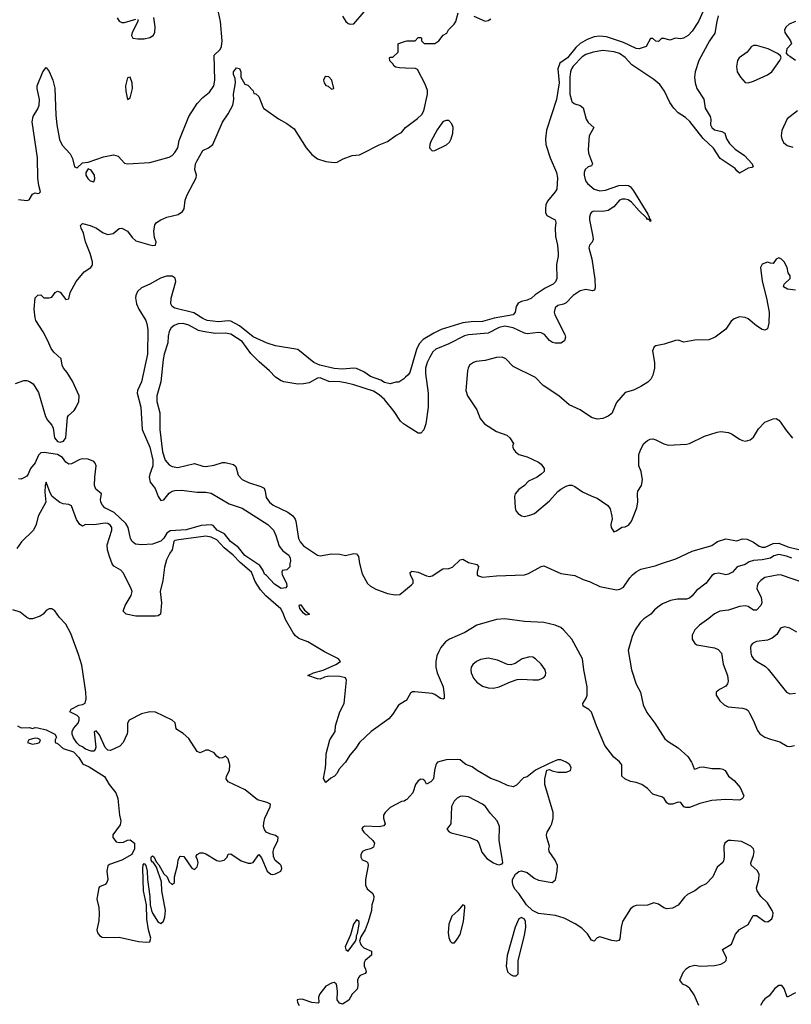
# Model space of a CAD drawing. Header units: inches. Extents: x 1384664 to 1536621, y 460766 to 646467.
# Tile 375 of 488: x 1427240 to 1432759, y 598278 to 605322. Entities that reach past the tile are written whole.
import ezdxf

# ---------------------------------------------------------------- set-up
doc = ezdxf.new("R2010")
doc.units = ezdxf.units.IN
doc.header["$MEASUREMENT"] = 0
for name, color, linetype in [('B4529', 7, 'Continuous'), ('B4539', 7, 'Continuous'), ('B4620', 7, 'Continuous'), ('B4630', 7, 'Continuous')]:
    doc.layers.add(name, color=color, linetype=linetype)

msp = doc.modelspace()

# ---------------------------------------------------------------- linework, layer by layer
at = {"layer": 'B4529', "color": 5}
for points, elevation in [([(1427688.8, 600000), (1427690, 599998), (1427736, 599976), (1427846.8, 599906.8), (1427878.8, 599850), (1427927.7, 599790), (1427940.5, 599750), (1427952.7, 599630), (1427964, 599590), (1427959.1, 599560.9), (1427906.8, 599490), (1427906.8, 599470), (1427930, 599441), (1427950, 599436), (1427983.1, 599436.9), (1428010, 599452), (1428030, 599454), (1428062, 599430), (1428062, 599390), (1428042, 599350), (1427970, 599309.5), (1427882.8, 599277.2), (1427871, 599269), (1427862.8, 599230), (1427870.5, 599170), (1427862.8, 599150), (1427850, 599134), (1427810, 599118), (1427804.7, 599110), (1427790.7, 599030), (1427804.9, 598970), (1427808.1, 598928.1), (1427805.8, 598874.2), (1427790.8, 598810), (1427796, 598790), (1427811.3, 598770), (1427830, 598758.8), (1427850, 598754.8), (1427950, 598757.3), (1428090, 598727.7), (1428150, 598721.6), (1428170, 598724.9), (1428177.7, 598750), (1428161.4, 598810), (1428147.9, 598887.9), (1428146.9, 598990), (1428124.7, 599090), (1428120.7, 599250), (1428123.7, 599276.3), (1428130, 599284.7), (1428141, 599270), (1428150.6, 599230.6), (1428153, 599170), (1428170.4, 599050), (1428173.4, 598990), (1428182, 598950), (1428189.1, 598929.1), (1428230, 598865.5), (1428250, 598854.8), (1428267.2, 598872.8), (1428278.3, 598901.7), (1428282.6, 598950), (1428256, 599090), (1428254.6, 599154.6), (1428219, 599259), (1428195.3, 599295.3), (1428190, 599295.3), (1428179, 599310), (1428179, 599330), (1428190, 599341), (1428201, 599330), (1428216, 599296), (1428235.3, 599275.3), (1428271.6, 599211.6), (1428294, 599190), (1428310, 599154), (1428330, 599134), (1428346, 599150), (1428346, 599190), (1428369.2, 599270), (1428374, 599310), (1428385.6, 599334.4), (1428390, 599338), (1428414.4, 599334.4), (1428470, 599252), (1428490, 599242), (1428510, 599262), (1428517.2, 599290), (1428512.7, 599312.7), (1428502, 599330), (1428503.1, 599336.9), (1428508, 599350), (1428530, 599361), (1428550, 599360.7), (1428570, 599354), (1428650, 599307.3), (1428670, 599302), (1428702, 599310), (1428724, 599330), (1428730, 599352), (1428750, 599354.8), (1428823.9, 599303.9), (1428872.8, 599287.2), (1428892.7, 599287.3), (1428910, 599293.4), (1428950, 599350.4), (1428970, 599326.8), (1429010.3, 599230), (1429035.5, 599210), (1429050, 599206), (1429070, 599210.2), (1429106.6, 599230), (1429114.8, 599250), (1429109.6, 599270), (1429101.5, 599281.5), (1429067.6, 599307.6), (1429054.9, 599334.9), (1429053.7, 599370), (1429058.3, 599390), (1429087, 599450), (1429089.3, 599470), (1429070, 599486.6), (1429030, 599496.9), (1429003.7, 599510), (1428990, 599529.2), (1428984.2, 599550), (1428984.9, 599575.1), (1428993.3, 599610), (1429031.3, 599690), (1429033.6, 599710), (1429010, 599721.3), (1428940.9, 599740.9), (1428852, 599812), (1428731.6, 599870), (1428715.6, 599890), (1428719.6, 599910), (1428740.4, 599950), (1428743.5, 599990), (1428740.5, 600000)], 720), ([(1429560.7, 600000), (1429521.6, 599958.4), (1429510, 599931.2), (1429492.2, 599910), (1429465.4, 599894.6), (1429430, 599865.1), (1429414, 599894), (1429427.9, 599970), (1429428.8, 600000)], 680), ([(1430000, 599737.2), (1429990, 599732), (1429970, 599729.3), (1429890, 599685.6), (1429853, 599650), (1429842.4, 599630), (1429842.6, 599610), (1429854.9, 599570), (1429845.5, 599554.5), (1429810, 599547.9), (1429708.7, 599551.3), (1429693.8, 599546.2), (1429690, 599539), (1429687.6, 599530), (1429700.8, 599510), (1429765.7, 599450), (1429777.1, 599430), (1429770, 599401.2), (1429750, 599389), (1429710, 599380.9), (1429691, 599370), (1429680.7, 599350), (1429680.7, 599330), (1429690, 599311.3), (1429719.8, 599299.8), (1429730.3, 599290.3), (1429731.3, 599270), (1429713.5, 599170), (1429714.4, 599130), (1429725, 599105), (1429766.4, 599070), (1429773.4, 599050), (1429770, 599024), (1429758, 598990), (1429755.3, 598950), (1429733.1, 598866.9), (1429710.3, 598809.7), (1429678.8, 598761.2), (1429670.8, 598730), (1429681.4, 598701.4), (1429701.4, 598681.4), (1429756.9, 598656.9), (1429756, 598630), (1429711, 598590), (1429703, 598577), (1429704, 598550), (1429714, 598530), (1429717.3, 598510), (1429710, 598499), (1429676.3, 598483.7), (1429662.8, 598470), (1429657.3, 598450), (1429658.8, 598410), (1429653.2, 598386.8), (1429618, 598350), (1429593.2, 598306.8), (1429550, 598279), (1429526.3, 598286.3), (1429509.5, 598309.5), (1429512.7, 598370), (1429509, 598409), (1429503.1, 598423.1), (1429490, 598434), (1429470, 598429), (1429430, 598406.6), (1429386.5, 598353.5), (1429376.4, 598330), (1429378.8, 598290), (1429375.2, 598284.8), (1429329.6, 598289.6), (1429267.5, 598312.5), (1429244.9, 598315.1), (1429224.7, 598310), (1429226.8, 598290), (1429238.8, 598270)], 720)]:
    msp.add_lwpolyline(points, dxfattribs=dict(at, elevation=elevation))
at = {"layer": 'B4529', "color": 5, "elevation": 720}
msp.add_lwpolyline([(1429650, 598882), (1429628.4, 598850), (1429605.2, 598774.8), (1429567.3, 598690), (1429572, 598670), (1429590, 598658), (1429642, 598730), (1429649, 598750), (1429649, 598770), (1429656.5, 598783.5), (1429669, 598850), (1429668, 598870)], close=True, dxfattribs=at)
at = {"layer": 'B4539', "color": 5}
for points, elevation in [([(1430221.8, 600000), (1430216.3, 599990), (1430206, 599950), (1430200.5, 599890), (1430180.7, 599870), (1430150, 599853.2), (1430136.8, 599876.8), (1430125.6, 599885.6), (1430110, 599888.5), (1430090, 599877.7), (1430071, 599850), (1430051.1, 599790), (1430010, 599742.4), (1430000, 599737.2)], 720), ([(1431028.1, 600000), (1430930, 599952.1), (1430870, 599905.6), (1430843.1, 599896.9), (1430794.1, 599845.9), (1430770, 599834.8), (1430730, 599843.5), (1430670, 599872.6), (1430610, 599892.3), (1430511.3, 599951.3), (1430477.4, 599977.4), (1430430, 599992.4), (1430421, 600000)], 720), ([(1432099, 598270), (1432065.6, 598345.6), (1432034, 598390), (1432010, 598409), (1431982.7, 598422.7), (1431962, 598450), (1431989, 598510), (1432010, 598534.8), (1432031.9, 598548.1), (1432070, 598557.3), (1432110.7, 598550.7), (1432210, 598554.4), (1432254.7, 598565.3), (1432281, 598579), (1432292.3, 598590), (1432296.3, 598610), (1432267.3, 598670), (1432331.3, 598708.7), (1432361.1, 598778.9), (1432390, 598812.2), (1432450.9, 598849.1), (1432487, 598913), (1432510, 598913.7), (1432570, 598870.2), (1432591.4, 598868.6), (1432619.1, 598890), (1432628.5, 598910), (1432629.7, 598929.7), (1432621.5, 598950), (1432590, 599003), (1432541.6, 599050), (1432514.3, 599090), (1432511.1, 599110), (1432526.2, 599170), (1432529.7, 599210), (1432515.7, 599235.7), (1432472.8, 599272.8), (1432469.8, 599290), (1432490, 599342), (1432493.7, 599370), (1432488.6, 599390), (1432471.1, 599410), (1432402.6, 599442.6), (1432330, 599449.8), (1432310, 599448.5), (1432297.6, 599442.4), (1432284, 599430), (1432277.2, 599410), (1432279.6, 599330), (1432275.2, 599304.8), (1432268.7, 599291.3), (1432230, 599259.3), (1432198, 599190), (1432150, 599139.6), (1432110, 599119.6), (1432070.2, 599089.8), (1432016.4, 599063.6), (1431995.6, 599044.4), (1431950, 598986), (1431910, 598965.4), (1431870, 598959.7), (1431847.1, 598967.1), (1431810, 598993.6), (1431776.8, 599003.2), (1431730, 598986.6), (1431650, 598984.2), (1431630, 598978.4), (1431610, 598961.2), (1431552, 598870), (1431541.5, 598830), (1431533.1, 598746.9), (1431525.8, 598734.2), (1431510, 598729.3), (1431474.5, 598734.5), (1431390, 598761.2), (1431370, 598754), (1431350, 598728.7), (1431330, 598736), (1431301.2, 598781.2), (1431261.8, 598821.8), (1431214, 598854), (1431134.7, 598894.7), (1431072.9, 598912.9), (1430950, 598927.9), (1430907.9, 598947.9), (1430864.9, 598990), (1430810.7, 599070), (1430782.3, 599102.3), (1430768.8, 599128.8), (1430765, 599150), (1430766.1, 599170), (1430786.7, 599210), (1430810, 599227.4), (1430830, 599231.9), (1430870, 599219.7), (1430920.1, 599180.1), (1430950, 599165.9), (1431049.8, 599150.2), (1431071.4, 599168.6), (1431084.4, 599230), (1431087.8, 599270), (1431070, 599309.6), (1431027.1, 599370), (1431024.2, 599390), (1431029.6, 599410), (1431009.6, 599470), (1431007.3, 599490), (1431011.8, 599510), (1431035.2, 599544.8), (1431045.4, 599570), (1431054.8, 599610), (1431056, 599650), (1430995.8, 599850), (1430995.1, 599890), (1431010, 599952), (1431030, 599958.8), (1431048.5, 599948.5), (1431090, 599937.4), (1431150, 599937.4), (1431179.5, 599950), (1431185.6, 599970), (1431174, 599990), (1431162.4, 600000)], 720), ([(1432049.5, 600000), (1432063.4, 599963.4), (1432070, 599960.5), (1432105.6, 599974.4), (1432130, 599976.5), (1432190, 599964.9), (1432250, 599965.3), (1432270, 599960.4), (1432287.3, 599950), (1432310.7, 599910), (1432350, 599878), (1432393, 599830), (1432418.8, 599770), (1432410.8, 599749.2), (1432390, 599739.3), (1432290, 599742), (1432190, 599736), (1432105.2, 599714.8), (1432030, 599686.8), (1432004.8, 599684.8), (1431991.4, 599691.4), (1431970, 599722.7), (1431950, 599723.6), (1431910, 599708.7), (1431884.5, 599710), (1431870, 599718.3), (1431849.9, 599749.9), (1431839.1, 599759.1), (1431770, 599781.6), (1431730, 599822.3), (1431691.2, 599851.2), (1431650, 599865.3), (1431610, 599871.1), (1431569.6, 599890), (1431548.1, 599910), (1431546.1, 599990), (1431539.3, 600000)], 680), ([(1432790, 598359.3), (1432730, 598328), (1432709, 598390), (1432691.8, 598411.8), (1432670, 598412.7), (1432642.8, 598390), (1432600.5, 598339.5), (1432570, 598317.2), (1432557.5, 598302.5), (1432539.1, 598270)], 720)]:
    msp.add_lwpolyline(points, dxfattribs=dict(at, elevation=elevation))
at = {"layer": 'B4539', "color": 5, "elevation": 740}
for points in [[(1430410, 599767.8), (1430390, 599764.2), (1430370, 599751.5), (1430348.4, 599730), (1430328.1, 599691.9), (1430323.1, 599570), (1430296.3, 599530), (1430312.1, 599512.1), (1430325.5, 599505.5), (1430459.3, 599470), (1430510, 599450.1), (1430523.5, 599430), (1430546.2, 599366.2), (1430581.9, 599321.9), (1430629.3, 599290), (1430650, 599281.4), (1430670, 599276.2), (1430690, 599281.6), (1430695.4, 599290), (1430694.2, 599310), (1430668.6, 599450), (1430670.8, 599550), (1430655.4, 599590), (1430604.4, 599644.4), (1430572.5, 599692.5), (1430550, 599709.7), (1430450, 599761.1)], [(1430410, 598989.6), (1430373.8, 598946.2), (1430331.1, 598908.9), (1430310.2, 598850), (1430305.4, 598790), (1430310, 598754.8), (1430319.6, 598730), (1430330, 598717), (1430350, 598718.6), (1430370, 598742.7), (1430390, 598777.4), (1430415, 598870), (1430424.4, 598970), (1430423.2, 598983.2)], [(1430830, 598899.5), (1430810, 598889.8), (1430783.1, 598830), (1430726, 598626), (1430718.9, 598550), (1430730, 598510.2), (1430750, 598490.2), (1430770, 598481.3), (1430790, 598481.1), (1430804.9, 598495.1), (1430805.9, 598590), (1430850.8, 598769.2), (1430859.2, 598830), (1430858.4, 598870), (1430850, 598887.7)]]:
    msp.add_lwpolyline(points, close=True, dxfattribs=at)
at = {"layer": 'B4620', "color": 5}
for points, elevation in [([(1427230, 604034.9), (1427290, 604029.1), (1427306.5, 604033.5), (1427330, 604072.7), (1427350, 604084.4), (1427370, 604078), (1427379.6, 604080.4), (1427389.2, 604090), (1427376.2, 604136.2), (1427368.3, 604188.3), (1427366, 604334), (1427329.6, 604590.4), (1427337, 604630), (1427370, 604684), (1427378, 604710), (1427380.7, 604750), (1427363.8, 604830), (1427364.5, 604850), (1427405.3, 604950), (1427430, 604980.7), (1427450, 604950.8), (1427476.1, 604890), (1427491.7, 604831.7), (1427498.3, 604638.3), (1427505.3, 604570), (1427524.8, 604464.8), (1427543.5, 604423.5), (1427601.4, 604361.4), (1427617.3, 604330), (1427630.7, 604270), (1427650, 604261.7), (1427690, 604299.1), (1427730, 604302), (1427838, 604342), (1427910, 604354.3), (1427944.6, 604344.6), (1427990, 604296), (1428010, 604290.7), (1428170, 604300.2), (1428310, 604339.5), (1428330, 604350.4), (1428350, 604372.2), (1428370, 604405.5), (1428381.4, 604458.6), (1428449.9, 604630), (1428510, 604723.2), (1428550, 604766), (1428596.5, 604803.5), (1428628.7, 604850), (1428636.2, 604890), (1428631.2, 605068.8), (1428672.7, 605110), (1428682.5, 605130), (1428687.7, 605170), (1428676.1, 605310), (1428655.7, 605410)], 680), ([(1427935.8, 605335.8), (1427950, 605310.6), (1427970, 605301.5), (1427990, 605302), (1428070, 605326.4)], 720), ([(1428083.6, 605323.6), (1428083.7, 605310), (1428043.9, 605230), (1428039.5, 605210), (1428050, 605188.9), (1428084, 605184), (1428130, 605186.3), (1428170, 605195.3), (1428194.2, 605210), (1428205.8, 605230), (1428209.8, 605270), (1428198.8, 605338.8)], 720), ([(1429548.5, 605348.5), (1429573, 605310), (1429590, 605294.9), (1429604.7, 605290), (1429630, 605293.4), (1429702.7, 605377.3)], 680), ([(1430000, 604975.6), (1429956.5, 604976.5), (1429930, 604982), (1429918, 604990), (1429910, 605006), (1429887.3, 605027.3), (1429886, 605050), (1429890, 605054), (1429910, 605054), (1429948, 605090), (1429946, 605150), (1429963.1, 605156.9), (1430000, 605168.2)], 660), ([(1427210, 602718.8), (1427270, 602740.7), (1427290, 602740.7), (1427310, 602734), (1427335.8, 602715.8), (1427374.7, 602654.7), (1427423.9, 602483.9), (1427438.1, 602458.1), (1427470, 602420.3), (1427479.5, 602399.5), (1427487.6, 602330), (1427510, 602305.1), (1427530, 602299.4), (1427553.7, 602306.3), (1427569.1, 602330.9), (1427582.5, 602477.5), (1427588.6, 602491.4), (1427630, 602527.2), (1427644.5, 602550), (1427661.9, 602590), (1427664.7, 602630), (1427617, 602737), (1427578.3, 602798.3), (1427552.3, 602830), (1427543.8, 602850), (1427535.4, 602895.4), (1427484.6, 602944.6), (1427465.1, 602970), (1427439.5, 603030), (1427407.9, 603087.9), (1427356, 603170), (1427349.4, 603190), (1427342.7, 603250), (1427350, 603332), (1427370, 603352), (1427390, 603354), (1427412.7, 603332.7), (1427450, 603331.3), (1427470, 603336), (1427494, 603370), (1427510, 603379.1), (1427530, 603373.4), (1427570, 603320.7), (1427590, 603324.7), (1427601.1, 603370), (1427643.1, 603450), (1427701, 603519), (1427747.8, 603550), (1427757.4, 603562.6), (1427761.1, 603570), (1427759.7, 603590), (1427744.8, 603650), (1427710, 603734), (1427694.9, 603794.9), (1427679.3, 603830), (1427675.3, 603850), (1427690, 603864.7), (1427744.7, 603850), (1427790, 603830.4), (1427837.1, 603797.1), (1427870, 603784.9), (1427908.7, 603791.3), (1427950, 603827.7), (1427970, 603830.5), (1428010, 603808), (1428043.4, 603763.4), (1428070, 603740.9), (1428170, 603711.7), (1428192.3, 603707.7), (1428212, 603710), (1428214.8, 603730), (1428204.2, 603764.2), (1428199.8, 603810), (1428206.2, 603853.8), (1428218.9, 603870), (1428250, 603891.3), (1428292.3, 603910), (1428372.1, 603927.9), (1428405.1, 603950), (1428415.8, 603970), (1428423.1, 604030), (1428437.8, 604070), (1428502.4, 604190), (1428505.1, 604210), (1428492, 604250), (1428498.4, 604290), (1428507.6, 604310), (1428550, 604386.8), (1428590, 604406), (1428621.2, 604430), (1428689.6, 604590), (1428731.5, 604648.5), (1428763.5, 604710), (1428771.5, 604750), (1428769, 604790), (1428782.4, 604870), (1428780.2, 604900.2), (1428768.5, 604930), (1428768.5, 604950), (1428790, 604978.8), (1428812.4, 604972.4), (1428821.6, 604950), (1428821, 604910), (1428850, 604862), (1428872.7, 604852.7), (1428910, 604814), (1428914, 604794), (1428930, 604792), (1428950, 604772), (1428978, 604698), (1428984.7, 604690), (1429090, 604613.4), (1429150, 604579.3), (1429202, 604542), (1429290, 604404.9), (1429330, 604357.3), (1429370, 604326.8), (1429430, 604307.7), (1429490, 604300.7), (1429510, 604302.8), (1429553.6, 604326.4), (1429618, 604350), (1429670, 604356.3), (1429690, 604363.8), (1429810, 604427.3), (1429870, 604450.7), (1429930, 604494), (1429970, 604514.8), (1429999, 604550), (1430000, 604550.7)], 660), ([(1430000, 602765.1), (1429987.1, 602752.9), (1429950.7, 602729.3), (1429930, 602729.2), (1429890, 602717.2), (1429850, 602726.9), (1429822.2, 602742.2), (1429750, 602769.8), (1429702.2, 602802.2), (1429650, 602825.5), (1429630, 602829), (1429550, 602822.3), (1429490, 602827.1), (1429386, 602850), (1429344.5, 602870), (1429230, 602962), (1429070, 602989.7), (1429010, 603008.7), (1428910, 603053.7), (1428811.7, 603131.7), (1428750, 603165), (1428730, 603167.9), (1428661.3, 603161.3), (1428580.7, 603170), (1428550, 603184.1), (1428484.9, 603224.9), (1428350, 603258.6), (1428330.8, 603270), (1428320.2, 603290), (1428323.7, 603330), (1428356.2, 603450), (1428352.5, 603472.5), (1428330, 603487.1), (1428290, 603486.4), (1428246.4, 603473.6), (1428171.3, 603430), (1428110, 603403.2), (1428082.2, 603377.8), (1428070.2, 603350), (1428068.5, 603331.5), (1428075.1, 603290), (1428091.7, 603250), (1428141.8, 603170), (1428150, 603146), (1428155.1, 603104.9), (1428152.8, 602930), (1428110.2, 602730), (1428081.1, 602670), (1428079.6, 602650), (1428106.2, 602550), (1428116, 602390), (1428170, 602263.6), (1428191, 602170), (1428193.1, 602130), (1428169.5, 602070), (1428166.9, 602050), (1428172.5, 602012.5), (1428209.2, 601969.2), (1428230.2, 601910.2), (1428250, 601883.1), (1428270, 601887.2), (1428310, 601935.8), (1428330, 601949.1), (1428350, 601954), (1428395.9, 601955.9), (1428510, 601942), (1428570, 601941.7), (1428610, 601934), (1428738.9, 601858.9), (1428830, 601826.7), (1429014.9, 601710), (1429054.4, 601670), (1429071.7, 601631.7), (1429095.1, 601555.1), (1429122, 601522), (1429164, 601490), (1429175.5, 601470), (1429177.3, 601450), (1429171.3, 601430), (1429171.6, 601408.4), (1429150, 601386), (1429118, 601382), (1429114, 601370), (1429118, 601350), (1429147.7, 601290), (1429151, 601270), (1429142.8, 601257.2), (1429110, 601252.3), (1429063.3, 601283.3), (1429004.8, 601344.8), (1428990, 601354), (1428980.5, 601380.5), (1428956.8, 601416.8), (1428850, 601489.2), (1428805.3, 601545.3), (1428748.2, 601590), (1428704.2, 601644.2), (1428651.1, 601670), (1428623.6, 601703.6), (1428610, 601708.3), (1428536.9, 601703.1), (1428430, 601671.8), (1428315.6, 601664.4), (1428291.9, 601648.1), (1428270, 601613.6), (1428250, 601592.3), (1428190, 601569.1), (1428110, 601564.7), (1428067.6, 601570), (1428043.5, 601590), (1428033, 601610), (1428015.2, 601690), (1427998.1, 601718.1), (1427916.3, 601796.3), (1427848.3, 601830), (1427831.2, 601850), (1427820.5, 601870), (1427817.4, 601890), (1427825.1, 601930), (1427784.4, 601964.4), (1427775.3, 601990), (1427776.7, 602050), (1427787.6, 602130), (1427780.6, 602150), (1427770, 602160.2), (1427730, 602177.9), (1427690, 602180.5), (1427670, 602176.3), (1427610, 602145.5), (1427590, 602142.8), (1427570, 602156.1), (1427545, 602190), (1427510.5, 602210.5), (1427413.7, 602226.3), (1427390, 602223), (1427373.5, 602206.5), (1427350, 602152.3), (1427318, 602110), (1427299.1, 602070), (1427290, 602057.2), (1427270, 602044), (1427250, 602035.3), (1427230, 602038)], 660), ([(1430000, 602420.9), (1429985.6, 602430), (1429964.6, 602450), (1429919.2, 602519.2), (1429850, 602604.6), (1429810, 602639.3), (1429770, 602663.5), (1429629.9, 602709.9), (1429570, 602723.8), (1429530, 602731.9), (1429450, 602734), (1429390, 602760.8), (1429370, 602756.9), (1429310, 602724.6), (1429270, 602717.1), (1429230, 602714.8), (1429130, 602731.5), (1429110, 602738.7), (1429070, 602763.5), (1429027.6, 602810), (1428953.7, 602873.7), (1428894.1, 602934.1), (1428830, 603018.9), (1428750, 603071.2), (1428710, 603079.3), (1428637.1, 603077.1), (1428550, 603090.8), (1428519.4, 603099.4), (1428450, 603135.8), (1428410, 603148.9), (1428374.4, 603145.6), (1428345.3, 603134.7), (1428323.4, 603116.6), (1428309.4, 603090.6), (1428302, 603058), (1428299, 603010), (1428272.3, 602930), (1428264.8, 602890), (1428248.2, 602730), (1428219.5, 602630), (1428221.4, 602590), (1428242.6, 602510), (1428242.4, 602390), (1428261.8, 602230), (1428281.2, 602170), (1428310, 602136.5), (1428330, 602125.2), (1428370, 602118.3), (1428490, 602146), (1428550, 602126.9), (1428570, 602125.5), (1428630, 602135.6), (1428690, 602153.8), (1428710, 602153.8), (1428770, 602140.2), (1428784.6, 602124.6), (1428803.2, 602063.2), (1428830, 602032), (1428876.3, 602010), (1428963.4, 601983.4), (1428987.6, 601970), (1428995.6, 601950), (1429003.8, 601903.8), (1429025.5, 601870), (1429054, 601850), (1429158.4, 601798.4), (1429192.7, 601772.7), (1429209.3, 601749.3), (1429214.2, 601734.2), (1429233.1, 601610), (1429245.8, 601585.8), (1429270, 601557.9), (1429370, 601491.3), (1429390, 601486.3), (1429470, 601501.4), (1429530, 601498.7), (1429570, 601488), (1429630, 601503.8), (1429650, 601500.5), (1429662.3, 601482.3), (1429670, 601431), (1429690, 601357.3), (1429728.6, 601288.6), (1429750, 601268.9), (1429786.8, 601246.8), (1429870, 601215.8), (1429926.4, 601206.4), (1429959.5, 601210), (1430000, 601243.4)], 680), ([(1429428.8, 600000), (1429430.8, 600070), (1429458.2, 600170), (1429495.4, 600230), (1429499.3, 600270), (1429530.4, 600370), (1429561, 600430), (1429577.4, 600597.4), (1429570, 600612.3), (1429530, 600622.5), (1429450, 600625.6), (1429421.2, 600618.8), (1429390, 600603.6), (1429370, 600606.3), (1429302, 600630), (1429342, 600650), (1429410, 600668.2), (1429502, 600710), (1429535.3, 600730), (1429519.3, 600750), (1429419.2, 600799.2), (1429299.8, 600870), (1429235.5, 600895.5), (1429212.8, 600912.8), (1429195.3, 600935.3), (1429140.2, 601030), (1429121.8, 601081.8), (1429107, 601107), (1429000.5, 601200.5), (1428962.1, 601242.1), (1428923.1, 601303.1), (1428897, 601370), (1428817.9, 601437.9), (1428766.7, 601490), (1428702.7, 601542.7), (1428650, 601600.1), (1428610, 601618.9), (1428570, 601627.5), (1428378.7, 601601.3), (1428350, 601596.2), (1428341.5, 601590), (1428330.4, 601530), (1428313.5, 601506.5), (1428290, 601457), (1428274.3, 601405.7), (1428264.5, 601310), (1428243.7, 601230), (1428253.2, 601150), (1428247.8, 601070), (1428230, 601056.5), (1428210, 601053.7), (1428070, 601054.4), (1428002, 601070), (1427980.5, 601090), (1427993.8, 601130), (1428037.9, 601202.1), (1428043.2, 601230), (1428038, 601250), (1427982.9, 601362.9), (1427963.5, 601383.5), (1427912.5, 601412.5), (1427901.3, 601430), (1427881.3, 601481.3), (1427867.4, 601530), (1427864.2, 601564.2), (1427899.5, 601670), (1427898.3, 601690), (1427890, 601704.4), (1427870, 601718.7), (1427850, 601721.2), (1427770, 601707.1), (1427710.3, 601709.7), (1427690, 601699.5), (1427670, 601709.6), (1427646.9, 601746.9), (1427610, 601843), (1427590, 601853.8), (1427550, 601859.2), (1427527.6, 601867.6), (1427471.1, 601911.1), (1427457.3, 601937.3), (1427430, 602013.6), (1427421.1, 601990), (1427418.5, 601941.5), (1427426, 601870), (1427372.3, 601770), (1427356.9, 601710), (1427337.2, 601670), (1427253.3, 601586.7), (1427220.1, 601539.9)], 680), ([(1428740.5, 600000), (1428730, 600034), (1428712.1, 600052.1), (1428690, 600041.2), (1428670, 600039), (1428650, 600053.2), (1428630, 600076), (1428590, 600097), (1428570, 600097), (1428530, 600078), (1428510, 600086), (1428450, 600179), (1428410, 600216), (1428363.9, 600243.9), (1428359.3, 600250), (1428352.6, 600292.6), (1428330.9, 600310.9), (1428210, 600368.5), (1428170, 600369.8), (1428110, 600356.4), (1428023.1, 600310), (1428010.2, 600289.8), (1428011.6, 600230), (1428007.7, 600212.3), (1427978.8, 600150), (1427955.1, 600124.9), (1427890, 600094), (1427870, 600095.3), (1427850, 600115.3), (1427810, 600205.2), (1427786, 600234), (1427772, 600228), (1427783.5, 600116.5), (1427779.8, 600100.2), (1427770, 600088), (1427750, 600088), (1427710, 600102), (1427690, 600119), (1427668, 600130), (1427648.9, 600148.9), (1427624.7, 600184.7), (1427615.3, 600210), (1427615.3, 600230), (1427624, 600250), (1427659, 600290), (1427665.2, 600310), (1427664, 600330), (1427650, 600344), (1427598, 600370), (1427608.7, 600390), (1427662.5, 600417.5), (1427690, 600422), (1427707, 600433), (1427715.6, 600464.4), (1427713.1, 600510), (1427683.3, 600703.3), (1427661.4, 600781.4), (1427605.7, 600930), (1427570, 600998), (1427524.4, 601044.4), (1427490, 601093.2), (1427470, 601106), (1427450, 601106.6), (1427430, 601095.1), (1427408.4, 601070), (1427386.4, 601053.6), (1427330, 601035.6), (1427310, 601036.4), (1427290, 601045.1), (1427243, 601083), (1427190, 601099.6)], 720), ([(1430000, 600448.2), (1429950, 600418.8), (1429906.2, 600350), (1429880.9, 600319.1), (1429754.4, 600230), (1429670.2, 600150), (1429643.6, 600110), (1429600.1, 600059.9), (1429570.2, 600010), (1429560.7, 600000)], 680), ([(1427224, 600270), (1427250, 600255.5), (1427310, 600258.8), (1427330, 600251), (1427350, 600258), (1427370, 600256), (1427430, 600241), (1427492, 600210), (1427502, 600190), (1427494, 600170), (1427494, 600150), (1427510, 600144.7), (1427550, 600108), (1427624, 600084), (1427663.5, 600043.5), (1427688.8, 600000)], 720)]:
    msp.add_lwpolyline(points, dxfattribs=dict(at, elevation=elevation))
for points, elevation in [([(1428030, 604911.8), (1428010, 604907), (1427996.3, 604850), (1427998.8, 604810), (1428010, 604751), (1428030, 604764), (1428045.8, 604830), (1428043.1, 604870)], 720), ([(1429430, 604915.3), (1429422, 604910), (1429412, 604890), (1429418, 604870), (1429430, 604852), (1429445.4, 604845.4), (1429470, 604824.7), (1429486, 604830), (1429471.8, 604890), (1429450, 604913.2)], 680), ([(1427730, 604255.1), (1427713.7, 604230), (1427713.4, 604210), (1427726.1, 604186.1), (1427744.4, 604170), (1427770, 604163.1), (1427777, 604183), (1427774.8, 604210), (1427750, 604246.6)], 680), ([(1429290, 601060.9), (1429270, 601077.2), (1429244.2, 601110), (1429239, 601130), (1429243.7, 601136.3), (1429250, 601136.3), (1429277.5, 601097.5), (1429310.3, 601070.3), (1429310, 601066)], 660), ([(1427350, 600181.2), (1427304.7, 600170), (1427296, 600150), (1427330, 600139.1), (1427370, 600144.9), (1427382, 600150), (1427388, 600170), (1427370, 600179)], 720)]:
    msp.add_lwpolyline(points, close=True, dxfattribs=dict(at, elevation=elevation))
at = {"layer": 'B4630', "color": 5}
for points, elevation in [([(1432150.2, 605430), (1432096.4, 605310), (1432050, 605241.2), (1432020.7, 605210), (1431989.2, 605189.2), (1431970, 605185.2), (1431931.1, 605188.9), (1431890, 605175.3), (1431850, 605188.7), (1431832, 605188), (1431810, 605166), (1431790, 605168), (1431770, 605188), (1431752.7, 605187.3), (1431722, 605130), (1431670, 605113.2), (1431650, 605116), (1431559, 605159), (1431438.5, 605198.5), (1431390, 605203.1), (1431350, 605198.5), (1431298.8, 605181.2), (1431248.5, 605151.5), (1431217.7, 605122.3), (1431158.5, 605050), (1431102.4, 605010), (1431089, 604970), (1431099.6, 604870), (1431079.5, 604750), (1431007.9, 604532.1), (1431001.1, 604470), (1431004.4, 604430), (1431033.7, 604333.7), (1431079.1, 604230), (1431087.3, 604190), (1431081, 604110), (1431071, 604090), (1431015.2, 604024.8), (1431003.4, 603996.6), (1431000.7, 603970), (1431002, 603942), (1431010, 603922), (1431070, 603891.3), (1431074.8, 603870), (1431070.6, 603829.4), (1431072.7, 603770), (1431086.4, 603710), (1431092.4, 603650), (1431092.4, 603630), (1431079.5, 603570), (1431083.1, 603470), (1431072.5, 603447.5), (1431055.5, 603430), (1430999.3, 603400.7), (1430926.7, 603353.3), (1430901, 603330), (1430870, 603315.1), (1430830, 603306.6), (1430806.6, 603293.4), (1430790.6, 603270), (1430783, 603230), (1430770.7, 603210), (1430634.4, 603185.6), (1430550, 603162.2), (1430470, 603160.2), (1430410, 603152.2), (1430255.5, 603104.5), (1430201.5, 603078.5), (1430126.1, 603033.9), (1430096.7, 603003.3), (1430077.3, 602962.7), (1430030, 602799), (1430018, 602782), (1430000, 602765.1)], 660), ([(1430000, 605168.2), (1430010, 605171.3), (1430068, 605172), (1430090, 605194), (1430110, 605194), (1430114, 605190), (1430114, 605170), (1430132.7, 605152.7), (1430210, 605151.3), (1430238, 605170), (1430268.9, 605211.1), (1430294.6, 605225.4), (1430308, 605250), (1430348.7, 605290), (1430359, 605310), (1430376, 605370)], 660), ([(1432237.4, 605350), (1432226, 605310), (1432213.2, 605226.8), (1432174.4, 605170), (1432097.9, 605030), (1432072.5, 604950), (1432067.3, 604910), (1432071.9, 604870), (1432084.4, 604830), (1432134, 604754), (1432144.2, 604690), (1432178.8, 604630), (1432183.5, 604610), (1432182.4, 604570), (1432190.2, 604550.2), (1432210, 604535.2), (1432262.9, 604522.9), (1432284.9, 604510), (1432296.5, 604470), (1432317, 604437), (1432356.8, 604396.8), (1432425.5, 604350), (1432478.4, 604290), (1432486, 604270), (1432476.1, 604263.9), (1432450, 604260.5), (1432390, 604224.7), (1432370, 604239.6), (1432357.2, 604257.2), (1432251.2, 604330), (1432202.2, 604402.2), (1432130, 604472.4), (1432033.4, 604593.4), (1432001.4, 604621.4), (1431950, 604654.6), (1431918, 604690), (1431890, 604730), (1431851.9, 604811.9), (1431818.1, 604858.1), (1431775.3, 604895.3), (1431618.7, 604998.7), (1431570, 605051.7), (1431530, 605080.5), (1431492.9, 605092.9), (1431410, 605102.4), (1431342, 605090), (1431290, 605072.5), (1431263.2, 605056.8), (1431199.5, 604990), (1431186.4, 604970), (1431178.8, 604950), (1431174.8, 604910), (1431175.3, 604790), (1431186, 604746), (1431190, 604735.5), (1431210, 604720.5), (1431250, 604707.3), (1431270, 604690.7), (1431291.1, 604610), (1431306.9, 604586.9), (1431346, 604550), (1431312.7, 604490), (1431306.1, 604393.9), (1431307.6, 604367.6), (1431338, 604290), (1431330, 604277.2), (1431306, 604270), (1431284.9, 604250), (1431277.3, 604230), (1431277.1, 604210), (1431287.9, 604170), (1431302.2, 604150), (1431349.3, 604110), (1431390, 604097), (1431430, 604102.4), (1431525.1, 604134.9), (1431570, 604138.8), (1431595.4, 604135.4), (1431610, 604125.4), (1431630, 604098.2), (1431732.6, 603930), (1431742.3, 603910), (1431741.7, 603901.7), (1431753.4, 603886.6), (1431750, 603879), (1431747, 603887), (1431734, 603894), (1431730, 603891.6), (1431723.7, 603903.7), (1431670, 603955.6), (1431616.8, 604016.8), (1431592.3, 604032.3), (1431570, 604037.6), (1431550, 604038.4), (1431530, 604030.5), (1431490, 603983.9), (1431450, 603957.8), (1431410, 603950.4), (1431347.3, 603952.7), (1431333.1, 603946.9), (1431323.5, 603936.5), (1431315.8, 603910), (1431316.8, 603890), (1431340.7, 603770), (1431340.9, 603750), (1431334, 603730), (1431316.4, 603710), (1431310.3, 603689.7), (1431333.4, 603610), (1431354.7, 603465.3), (1431356.7, 603403.3), (1431352.3, 603387.7), (1431337, 603383), (1431290, 603390.8), (1431250, 603383.2), (1431199.4, 603350), (1431150, 603296.2), (1431130, 603286.2), (1431090, 603277.4), (1431070, 603261.3), (1431063, 603230), (1431067.5, 603210), (1431139.6, 603070), (1431144.6, 603050), (1431136.3, 603023.7), (1431111.2, 603008.8), (1431070, 603007.3), (1431050, 603013.5), (1431030, 603027.6), (1430995, 603070), (1430970, 603082.7), (1430950, 603084.5), (1430870, 603073.8), (1430850, 603079.3), (1430770, 603118.2), (1430710, 603128.4), (1430670, 603119.1), (1430590, 603079.2), (1430450, 603066.8), (1430420.8, 603059.2), (1430310, 603003.5), (1430215.8, 602964.2), (1430195.2, 602944.8), (1430172.7, 602907.3), (1430154.2, 602870), (1430142.1, 602830), (1430141.6, 602790), (1430161.5, 602650), (1430161.3, 602550), (1430144.4, 602430), (1430130, 602388), (1430110, 602364.8), (1430090, 602363.7), (1430000, 602420.9)], 680), ([(1430488.2, 605348.2), (1430570, 605312.7), (1430590, 605315.2), (1430610, 605327.4)], 660), ([(1432790, 605309.8), (1432743.8, 605290), (1432721.6, 605270), (1432710.5, 605250), (1432713, 605230), (1432754, 605170), (1432761, 605150), (1432726.4, 605113.6), (1432722.8, 605082.8), (1432731.3, 605070), (1432750, 605062), (1432790, 605032.7)], 720), ([(1430000, 604550.7), (1430085.6, 604614.4), (1430117, 604643), (1430129.6, 604670.4), (1430157, 604790), (1430155.9, 604815.9), (1430141, 604861), (1430084.7, 604964.7), (1430070, 604974), (1430000, 604975.6)], 660), ([(1432803.1, 604670), (1432730, 604612), (1432691.2, 604530), (1432687.2, 604490), (1432691.2, 604470), (1432704.6, 604444.6), (1432730, 604422.9), (1432770, 604409.2)], 720), ([(1432790, 603388.2), (1432733, 603393), (1432704, 603410), (1432709, 603430), (1432751.5, 603470), (1432751.3, 603490), (1432737.2, 603510), (1432728.7, 603550), (1432708.7, 603590), (1432690, 603608.7), (1432670, 603618), (1432650, 603608), (1432630, 603578), (1432610, 603579), (1432590, 603586.6), (1432550, 603573.7), (1432539.5, 603550), (1432550, 603451.3), (1432583.2, 603330), (1432601, 603230), (1432599.7, 603150), (1432590, 603109.7), (1432570, 603101.7), (1432550, 603106), (1432510, 603132.3), (1432450, 603182), (1432428.5, 603191.5), (1432390, 603197), (1432350, 603182.7), (1432330, 603166), (1432290, 603107.6), (1432214, 603050), (1432170, 603031.2), (1432070, 603029.7), (1431990, 603015.8), (1431950, 603028.2), (1431930, 603026.6), (1431850, 603000.9), (1431790, 602988.7), (1431778, 602982), (1431767.3, 602952.7), (1431780.4, 602870), (1431780.3, 602830), (1431770, 602779), (1431754, 602750), (1431732.3, 602727.7), (1431682.5, 602697.5), (1431630, 602672), (1431570, 602654), (1431510, 602584), (1431474.4, 602505.6), (1431450, 602486), (1431410, 602469.5), (1431370, 602464.5), (1431330, 602476.9), (1431250, 602531.1), (1431170, 602567), (1431095.6, 602630), (1430984.2, 602704.2), (1430930, 602761.7), (1430770, 602841.7), (1430716.2, 602896.2), (1430690, 602907.3), (1430650, 602904.5), (1430570, 602884.8), (1430504.3, 602875.7), (1430485.5, 602870), (1430458.4, 602850), (1430447.2, 602830), (1430442.7, 602810), (1430430.2, 602670), (1430442.3, 602630), (1430509.1, 602530), (1430534.7, 602470), (1430563.6, 602430), (1430650, 602375.6), (1430724.9, 602350), (1430744.9, 602330), (1430771.3, 602290), (1430764.7, 602270), (1430771.3, 602250), (1430786, 602230), (1430810, 602210.8), (1430870, 602194.8), (1430950, 602157.3), (1430970, 602141), (1430990.7, 602110), (1430990.6, 602090), (1430970.8, 602070), (1430941, 602050), (1430878.4, 602021.6), (1430850, 601989.4), (1430810, 601961.2), (1430784.9, 601930), (1430779.3, 601910), (1430784.2, 601830), (1430789.1, 601809.1), (1430804.9, 601790), (1430830, 601772.7), (1430850, 601768.8), (1430890, 601776.5), (1430922.7, 601790), (1431030, 601879.3), (1431090, 601946.8), (1431110, 601962.8), (1431150, 601984), (1431170, 601990.8), (1431190, 601990.8), (1431210, 601982.8), (1431264.7, 601944.7), (1431332.1, 601912.1), (1431370, 601899.1), (1431446, 601846), (1431462.5, 601822.5), (1431475.5, 601770), (1431477.1, 601750), (1431468.8, 601710), (1431470.6, 601690), (1431490, 601658.8), (1431510, 601664), (1431547.9, 601692.1), (1431570, 601694.9), (1431593.6, 601706.4), (1431613.6, 601730), (1431623.6, 601750), (1431655.1, 601830), (1431660.9, 601870), (1431658, 601930), (1431662, 601950), (1431686.6, 601990), (1431695.1, 602030), (1431684.5, 602090), (1431669.5, 602130.5), (1431669.7, 602210.3), (1431682.7, 602250), (1431705.2, 602290), (1431730, 602311), (1431750, 602321), (1431770, 602322.8), (1431790, 602317.3), (1431847.2, 602287.2), (1431878, 602278), (1432010, 602284.9), (1432030, 602290.3), (1432137.6, 602342.4), (1432230, 602372.2), (1432255.8, 602375.8), (1432309.1, 602369.1), (1432336.5, 602356.5), (1432390, 602320.7), (1432410, 602310.8), (1432432.7, 602307.3), (1432464, 602316), (1432490, 602336), (1432525.8, 602394.2), (1432570, 602442.4), (1432630, 602466.7), (1432650, 602468.2), (1432670, 602458), (1432683.2, 602443.2), (1432717.1, 602390), (1432769.1, 602329.1)], 720), ([(1430000, 601243.4), (1430042, 601278), (1430053.5, 601290), (1430054.2, 601310), (1430034.3, 601350), (1430032, 601368), (1430044, 601376), (1430090, 601370.6), (1430150, 601343.7), (1430170, 601339.3), (1430190, 601342.7), (1430267.2, 601392.8), (1430310, 601396.1), (1430335.7, 601404.3), (1430390, 601457), (1430410, 601462.3), (1430450, 601439.8), (1430510, 601424.9), (1430521.6, 601410), (1430512.7, 601370), (1430513, 601350), (1430522.2, 601342.2), (1430550, 601332.7), (1430650, 601343), (1430850, 601349.5), (1430879.8, 601360.2), (1430970, 601410.2), (1430990, 601414.2), (1431110, 601359.8), (1431210, 601344.5), (1431270, 601316.2), (1431320.3, 601300.3), (1431390, 601266.8), (1431510, 601243.1), (1431532.2, 601247.8), (1431558.1, 601261.9), (1431604.5, 601330), (1431623.2, 601350), (1431650, 601372.4), (1431683, 601390), (1431786.4, 601413.6), (1431830, 601432.2), (1431934.3, 601465.7), (1432050, 601519.3), (1432190, 601560.7), (1432232.1, 601587.9), (1432290, 601606.8), (1432370, 601594.8), (1432410, 601606.8), (1432444.5, 601604.5), (1432490, 601584), (1432530, 601556), (1432550, 601548), (1432571.6, 601548.4), (1432630, 601574.8), (1432670, 601578), (1432734, 601550), (1432812.8, 601532.8)], 680), ([(1432764, 601470), (1432724.2, 601484.2), (1432670, 601494.8), (1432634.3, 601485.7), (1432610, 601469.9), (1432550, 601457.7), (1432490, 601453.2), (1432457.1, 601442.9), (1432430, 601424), (1432372.7, 601407.3), (1432337.6, 601370), (1432310, 601354.8), (1432290, 601351.3), (1432241.5, 601361.5), (1432210, 601356.8), (1432190, 601346.3), (1432150.1, 601290), (1432081.1, 601238.9), (1432050, 601199.6), (1432030, 601183.7), (1432010, 601175.5), (1431944.4, 601175.6), (1431894.4, 601165.6), (1431837.4, 601142.6), (1431814.2, 601125.8), (1431781.1, 601098.9), (1431755.2, 601070), (1431703.7, 601036.3), (1431677.6, 601010), (1431642.8, 600957.2), (1431621.8, 600910), (1431593.5, 600810), (1431615.1, 600670), (1431649, 600569), (1431681.3, 600510), (1431700, 600420), (1431725.4, 600365.4), (1431784, 600290), (1431855.9, 600175.9), (1431877.4, 600157.4), (1431950, 600112.4), (1432018.3, 600050), (1432045.7, 600010), (1432049.5, 600000)], 680), ([(1432850, 601294.3), (1432690, 601348.7), (1432670, 601349.8), (1432570, 601330.7), (1432541.1, 601310), (1432523.1, 601290), (1432514.3, 601270), (1432512.9, 601250), (1432544.6, 601190), (1432549, 601150), (1432542.3, 601130), (1432510, 601097.3), (1432490, 601097.3), (1432450, 601124.5), (1432428.9, 601128.9), (1432390, 601123.4), (1432310, 601098.4), (1432247.7, 601090), (1432209.4, 601070.6), (1432170, 601036.9), (1432101.6, 600990), (1432070, 600957.6), (1432050, 600919), (1432050.3, 600890), (1432070, 600859.5), (1432083, 600850), (1432210, 600829.1), (1432236.7, 600816.7), (1432259.1, 600790), (1432272, 600712), (1432302.7, 600630), (1432308.8, 600590), (1432303.8, 600570), (1432290, 600554.5), (1432246, 600530), (1432222.8, 600510), (1432222, 600490), (1432248.7, 600448.7), (1432279.9, 600419.9), (1432306.7, 600406.7), (1432410, 600397.4), (1432436.3, 600390), (1432450, 600379.3), (1432461.4, 600361.4), (1432487.7, 600310), (1432516.5, 600236.5), (1432533.9, 600213.9), (1432570.7, 600190), (1432610, 600174.3), (1432676.7, 600156.7), (1432730, 600124.2), (1432750, 600122), (1432781.2, 600130)], 720), ([(1431539.3, 600000), (1431531.5, 600011.5), (1431490, 600045.6), (1431426.2, 600130), (1431366.1, 600270), (1431330, 600368.5), (1431310, 600387.8), (1431269.6, 600410), (1431268.4, 600430), (1431291.4, 600468.6), (1431298.5, 600490), (1431300.2, 600550), (1431275.2, 600670), (1431265.8, 600750), (1431190, 600891.3), (1431130, 600957.9), (1431110, 600972.4), (1431070, 600990.9), (1430990, 601008.9), (1430850, 601016.3), (1430710, 601036.6), (1430650.1, 601029.9), (1430510.6, 600989.4), (1430423, 600937), (1430314.7, 600890), (1430285.4, 600870), (1430251.5, 600830), (1430237.2, 600802.8), (1430223.3, 600770), (1430215.5, 600730), (1430217.3, 600690), (1430226.7, 600650), (1430269.5, 600550), (1430277, 600490), (1430275, 600465), (1430270, 600461.3), (1430250, 600466.2), (1430210, 600494), (1430190, 600500.9), (1430067, 600513), (1430050, 600513.3), (1430035.6, 600504.4), (1430003.1, 600450), (1430000, 600448.2)], 680), ([(1432799.5, 600939.5), (1432748.7, 600970), (1432710, 600978.4), (1432681, 600970), (1432655.5, 600924.5), (1432622.8, 600897.2), (1432590, 600883), (1432510, 600873.6), (1432482, 600858), (1432472, 600848), (1432466.5, 600833.5), (1432468.9, 600790), (1432475.3, 600770), (1432490, 600748.5), (1432510, 600732.2), (1432574.5, 600694.5), (1432595.1, 600675.1), (1432724, 600510), (1432750, 600498), (1432790, 600503)], 740), ([(1430421, 600000), (1430390, 600026), (1430370, 600029.7), (1430290, 600026.6), (1430227.3, 600010), (1430221.8, 600000)], 720), ([(1431162.4, 600000), (1431150, 600010.8), (1431110, 600027.1), (1431090, 600026.9), (1431070, 600020.5), (1431028.1, 600000)], 720)]:
    msp.add_lwpolyline(points, dxfattribs=dict(at, elevation=elevation))
for points, elevation in [([(1432490, 605138.5), (1432472.2, 605127.8), (1432443.2, 605090), (1432385.6, 605050), (1432374.7, 605030), (1432367.5, 604987.5), (1432372, 604950), (1432396.9, 604910), (1432430, 604873.1), (1432450, 604869.2), (1432490, 604881.5), (1432590, 604928.4), (1432620.5, 604950), (1432678.4, 605030), (1432686.6, 605050), (1432682.7, 605062.7), (1432660.1, 605080.1), (1432594.4, 605114.4), (1432510, 605137.6)], 720), ([(1430310, 604601.2), (1430290, 604601.2), (1430270, 604593.2), (1430258.8, 604581.2), (1430226.4, 604533.6), (1430181.6, 604450), (1430172.7, 604430), (1430170, 604404.7), (1430190, 604384.9), (1430210, 604385.5), (1430292.7, 604427.3), (1430313.5, 604446.5), (1430325.6, 604470), (1430338, 604510), (1430339.7, 604550), (1430330, 604577.2)], 660), ([(1430890, 600764.8), (1430834, 600750), (1430784.4, 600715.6), (1430753.2, 600706.8), (1430730, 600709.6), (1430658.8, 600738.8), (1430590, 600753.6), (1430536.2, 600743.8), (1430506.3, 600730), (1430480.7, 600710), (1430469.3, 600690), (1430466.7, 600670), (1430470.2, 600650), (1430484.9, 600610), (1430510, 600581.3), (1430550, 600554.2), (1430590, 600541), (1430630, 600540.6), (1430670, 600548), (1430750, 600586), (1430798.9, 600601.1), (1430830, 600603.8), (1430910, 600598), (1430950, 600599.6), (1430970, 600605.2), (1430990, 600615.8), (1431001.1, 600630), (1431003.5, 600650), (1430998.7, 600670), (1430970, 600711.6), (1430930, 600749.6), (1430910, 600760.4)], 720)]:
    msp.add_lwpolyline(points, close=True, dxfattribs=dict(at, elevation=elevation))

doc.saveas('drawing.dxf')
